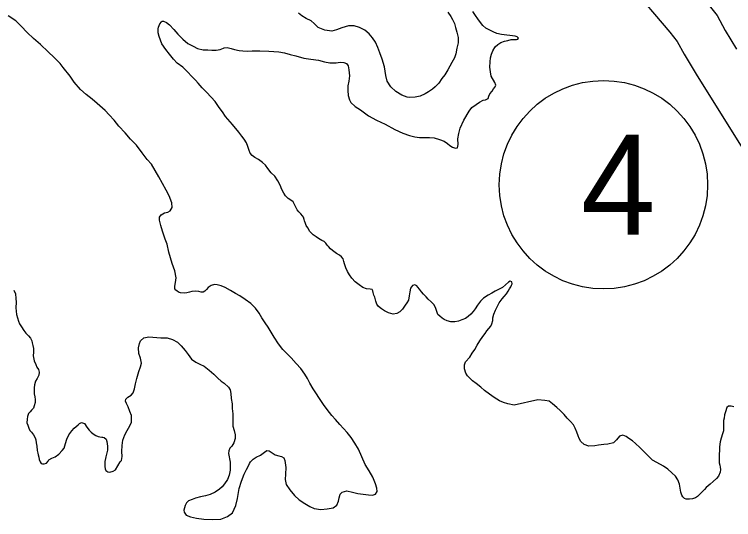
# Model space of a CAD drawing. Extents: x -939622 to -934222, y 1383701 to 1385301.
# Drawn here: x -936542.3 to -936528.63, y 1384693.51 to 1384703.11 of the extents above; entities that cross this region are included whole.
import ezdxf

# ---------------------------------------------------------------- set-up
doc = ezdxf.new("R2010")
doc.units = 0
for name, color, linetype in [('Level 10', 7, 'Continuous'), ('Level 27', 7, 'Continuous'), ('Level 9', 7, 'Continuous')]:
    doc.layers.add(name, color=color, linetype=linetype)

msp = doc.modelspace()

# ---------------------------------------------------------------- linework, layer by layer
at = {"layer": 'Level 10'}
for points in [[(-936536.76, 1384712.962), (-936536.702, 1384712.893), (-936536.583, 1384712.657), (-936535.368, 1384709.395), (-936535.28, 1384709.188), (-936535.201, 1384709.016), (-936535.137, 1384708.904), (-936535.063, 1384708.815), (-936534.921, 1384708.688), (-936534.751, 1384708.542), (-936534.439, 1384708.312), (-936532.62, 1384707.009), (-936532.005, 1384706.587), (-936531.874, 1384706.471), (-936531.756, 1384706.36), (-936531.629, 1384706.217), (-936529.925, 1384704.268), (-936529.143, 1384703.343), (-936528.945, 1384703.089), (-936528.792, 1384702.806), (-936528.575, 1384702.449)], [(-936537.253, 1384711.878), (-936536.204, 1384709.063), (-936536.103, 1384708.824), (-936536.002, 1384708.605), (-936535.881, 1384708.391), (-936535.712, 1384708.188), (-936535.514, 1384708.011), (-936535.313, 1384707.838), (-936534.968, 1384707.583), (-936533.137, 1384706.272), (-936532.56, 1384705.877), (-936532.481, 1384705.807), (-936532.402, 1384705.732), (-936532.304, 1384705.622), (-936530.607, 1384703.681), (-936529.842, 1384702.776), (-936529.701, 1384702.596), (-936529.573, 1384702.358), (-936529.341, 1384701.977), (-936527.773, 1384699.462)]]:
    msp.add_lwpolyline(points, dxfattribs=at)
at = {"layer": 'Level 27'}
msp.add_circle((-936531.104, 1384699.875), 1.98, dxfattribs=at)
at = {"layer": 'Level 9'}
for points in [[(-936539.361, 1384698.59), (-936539.396, 1384698.742), (-936539.429, 1384698.841), (-936539.485, 1384698.989), (-936539.512, 1384699.1), (-936539.537, 1384699.204), (-936539.538, 1384699.255), (-936539.507, 1384699.304), (-936539.442, 1384699.343), (-936539.382, 1384699.353), (-936539.335, 1384699.379), (-936539.298, 1384699.44), (-936539.304, 1384699.533), (-936539.356, 1384699.661), (-936539.41, 1384699.771), (-936539.55, 1384700.022), (-936539.69, 1384700.265), (-936539.771, 1384700.352), (-936539.871, 1384700.482), (-936539.975, 1384700.623), (-936540.09, 1384700.74), (-936540.195, 1384700.86), (-936540.311, 1384700.989), (-936540.404, 1384701.1), (-936540.497, 1384701.202), (-936540.575, 1384701.287), (-936540.721, 1384701.421), (-936540.822, 1384701.499), (-936540.933, 1384701.586), (-936541.038, 1384701.682), (-936541.163, 1384701.826), (-936541.238, 1384701.935), (-936541.373, 1384702.105), (-936541.429, 1384702.179), (-936541.544, 1384702.292), (-936541.655, 1384702.397), (-936541.801, 1384702.54), (-936541.934, 1384702.656), (-936542.057, 1384702.77), (-936542.169, 1384702.89), (-936542.268, 1384702.986), (-936542.413, 1384703.087)], [(-936534.06, 1384703.154), (-936534.006, 1384703.074), (-936533.971, 1384703.012), (-936533.933, 1384702.938), (-936533.913, 1384702.864), (-936533.892, 1384702.771), (-936533.862, 1384702.67), (-936533.867, 1384702.57), (-936533.888, 1384702.467), (-936533.909, 1384702.364), (-936533.937, 1384702.288), (-936533.982, 1384702.197), (-936534.059, 1384702.059), (-936534.119, 1384701.964), (-936534.173, 1384701.89), (-936534.234, 1384701.804), (-936534.304, 1384701.736), (-936534.35, 1384701.692), (-936534.427, 1384701.639), (-936534.489, 1384701.601), (-936534.586, 1384701.558), (-936534.679, 1384701.541), (-936534.781, 1384701.531), (-936534.835, 1384701.536), (-936534.938, 1384701.575), (-936535.046, 1384701.647), (-936535.147, 1384701.734), (-936535.211, 1384701.843), (-936535.241, 1384701.95), (-936535.265, 1384702.115), (-936535.311, 1384702.261), (-936535.351, 1384702.383), (-936535.39, 1384702.484), (-936535.438, 1384702.582), (-936535.492, 1384702.668), (-936535.555, 1384702.744), (-936535.641, 1384702.814), (-936535.739, 1384702.865), (-936535.839, 1384702.892), (-936535.95, 1384702.891), (-936536.075, 1384702.854), (-936536.179, 1384702.815), (-936536.262, 1384702.795), (-936536.398, 1384702.811), (-936536.526, 1384702.865), (-936536.603, 1384702.941), (-936536.656, 1384702.987), (-936536.753, 1384703.032), (-936536.833, 1384703.081), (-936536.9, 1384703.136)], [(-936532.758, 1384702.631), (-936532.731, 1384702.638), (-936532.72, 1384702.66), (-936532.745, 1384702.683), (-936532.784, 1384702.697), (-936533.044, 1384702.731), (-936533.131, 1384702.749), (-936533.198, 1384702.777), (-936533.265, 1384702.811), (-936533.336, 1384702.851), (-936533.397, 1384702.901), (-936533.441, 1384702.956), (-936533.491, 1384703.027), (-936533.535, 1384703.092), (-936533.586, 1384703.169)], [(-936535.187, 1384697.44), (-936535.266, 1384697.479), (-936535.321, 1384697.514), (-936535.377, 1384697.563), (-936535.411, 1384697.604), (-936535.431, 1384697.661), (-936535.451, 1384697.738), (-936535.464, 1384697.777), (-936535.478, 1384697.828), (-936535.488, 1384697.861), (-936535.501, 1384697.881), (-936535.534, 1384697.892), (-936535.606, 1384697.896), (-936535.679, 1384697.924), (-936535.747, 1384697.97), (-936535.821, 1384698.028), (-936535.883, 1384698.098), (-936535.927, 1384698.16), (-936535.965, 1384698.228), (-936535.997, 1384698.293), (-936536.024, 1384698.374), (-936536.034, 1384698.418), (-936536.048, 1384698.466), (-936536.079, 1384698.507), (-936536.119, 1384698.533), (-936536.177, 1384698.567), (-936536.254, 1384698.625), (-936536.288, 1384698.654), (-936536.328, 1384698.698), (-936536.353, 1384698.727), (-936536.381, 1384698.766), (-936536.409, 1384698.795), (-936536.452, 1384698.815), (-936536.519, 1384698.852), (-936536.565, 1384698.886), (-936536.621, 1384698.924), (-936536.683, 1384698.985), (-936536.724, 1384699.053), (-936536.752, 1384699.1), (-936536.766, 1384699.139), (-936536.785, 1384699.19), (-936536.789, 1384699.213), (-936536.802, 1384699.258), (-936536.821, 1384699.285), (-936536.855, 1384699.32), (-936536.893, 1384699.361), (-936536.921, 1384699.396), (-936536.952, 1384699.446), (-936536.979, 1384699.512), (-936536.998, 1384699.55), (-936537.041, 1384699.582), (-936537.096, 1384699.613), (-936537.143, 1384699.663), (-936537.177, 1384699.713), (-936537.212, 1384699.781), (-936537.245, 1384699.867), (-936537.29, 1384699.95), (-936537.346, 1384700.036), (-936537.415, 1384700.1), (-936537.48, 1384700.182), (-936537.527, 1384700.247), (-936537.58, 1384700.299), (-936537.657, 1384700.354), (-936537.73, 1384700.394), (-936537.782, 1384700.431), (-936537.814, 1384700.473), (-936537.839, 1384700.523), (-936537.863, 1384700.6), (-936537.889, 1384700.669), (-936537.933, 1384700.743), (-936537.977, 1384700.798), (-936538.033, 1384700.872), (-936538.155, 1384701.016), (-936538.286, 1384701.168), (-936538.343, 1384701.257), (-936538.403, 1384701.345), (-936538.484, 1384701.454), (-936538.559, 1384701.539), (-936538.646, 1384701.632), (-936538.727, 1384701.717), (-936538.802, 1384701.802), (-936538.858, 1384701.863), (-936538.926, 1384701.931), (-936539.01, 1384702.021), (-936539.099, 1384702.106), (-936539.204, 1384702.187), (-936539.276, 1384702.263), (-936539.35, 1384702.354), (-936539.422, 1384702.445), (-936539.495, 1384702.551), (-936539.547, 1384702.691), (-936539.565, 1384702.762), (-936539.564, 1384702.835), (-936539.559, 1384702.868), (-936539.534, 1384702.929), (-936539.502, 1384702.972), (-936539.487, 1384702.981), (-936539.463, 1384702.982), (-936539.409, 1384702.96), (-936539.347, 1384702.91), (-936539.266, 1384702.823)], [(-936539.266, 1384702.823), (-936539.191, 1384702.738), (-936539.095, 1384702.641), (-936539, 1384702.56), (-936538.902, 1384702.506), (-936538.819, 1384702.466), (-936538.713, 1384702.439), (-936538.623, 1384702.436), (-936538.545, 1384702.433), (-936538.461, 1384702.432), (-936538.386, 1384702.447), (-936538.324, 1384702.469), (-936538.312, 1384702.476), (-936538.252, 1384702.484), (-936538.177, 1384702.465), (-936538.113, 1384702.446), (-936538.025, 1384702.428), (-936537.956, 1384702.418), (-936537.86, 1384702.415), (-936537.779, 1384702.42), (-936537.704, 1384702.419), (-936537.635, 1384702.418), (-936537.46, 1384702.412), (-936537.364, 1384702.409), (-936537.271, 1384702.4), (-936537.165, 1384702.379), (-936537.059, 1384702.352), (-936536.947, 1384702.322), (-936536.795, 1384702.282), (-936536.666, 1384702.262), (-936536.518, 1384702.242), (-936536.406, 1384702.21), (-936536.303, 1384702.189), (-936536.237, 1384702.188), (-936536.18, 1384702.192), (-936536.108, 1384702.201), (-936536.036, 1384702.194), (-936535.987, 1384702.177), (-936535.956, 1384702.133), (-936535.944, 1384702.055), (-936535.932, 1384701.941), (-936535.944, 1384701.845), (-936535.959, 1384701.751), (-936535.959, 1384701.664), (-936535.953, 1384701.568), (-936535.93, 1384701.487), (-936535.901, 1384701.434), (-936535.821, 1384701.364), (-936535.719, 1384701.295), (-936535.566, 1384701.182), (-936535.419, 1384701.1), (-936535.254, 1384701.024), (-936535.071, 1384700.927), (-936534.913, 1384700.854), (-936534.788, 1384700.809), (-936534.691, 1384700.785), (-936534.598, 1384700.773), (-936534.504, 1384700.77), (-936534.408, 1384700.77), (-936534.318, 1384700.763), (-936534.218, 1384700.736), (-936534.133, 1384700.7), (-936534.068, 1384700.657), (-936534.025, 1384700.619), (-936533.97, 1384700.585), (-936533.916, 1384700.568), (-936533.877, 1384700.578), (-936533.864, 1384700.639), (-936533.873, 1384700.744), (-936533.855, 1384700.85), (-936533.828, 1384700.95), (-936533.758, 1384701.1), (-936533.658, 1384701.274), (-936533.604, 1384701.342), (-936533.521, 1384701.402), (-936533.457, 1384701.443), (-936533.389, 1384701.481), (-936533.344, 1384701.488), (-936533.296, 1384701.511), (-936533.283, 1384701.556), (-936533.263, 1384701.602), (-936533.22, 1384701.655), (-936533.191, 1384701.695), (-936533.159, 1384701.732), (-936533.151, 1384701.768), (-936533.165, 1384701.816), (-936533.235, 1384701.937), (-936533.249, 1384702.018), (-936533.261, 1384702.108), (-936533.258, 1384702.207), (-936533.249, 1384702.288), (-936533.23, 1384702.355), (-936533.208, 1384702.416), (-936533.159, 1384702.496), (-936533.113, 1384702.542), (-936533.054, 1384702.58), (-936532.982, 1384702.6), (-936532.923, 1384702.617), (-936532.857, 1384702.631), (-936532.806, 1384702.636), (-936532.758, 1384702.631)], [(-936537.501, 1384694.824), (-936537.453, 1384694.819), (-936537.397, 1384694.782), (-936537.339, 1384694.741), (-936537.275, 1384694.725), (-936537.224, 1384694.709), (-936537.178, 1384694.683), (-936537.155, 1384694.633), (-936537.136, 1384694.501), (-936537.144, 1384694.377), (-936537.153, 1384694.272), (-936537.132, 1384694.176), (-936537.063, 1384694.079), (-936536.972, 1384693.97), (-936536.883, 1384693.889), (-936536.775, 1384693.817), (-936536.68, 1384693.76), (-936536.598, 1384693.72), (-936536.474, 1384693.703), (-936536.352, 1384693.713), (-936536.28, 1384693.727), (-936536.238, 1384693.737), (-936536.171, 1384693.784), (-936536.137, 1384693.858), (-936536.127, 1384693.927), (-936536.108, 1384693.991), (-936536.067, 1384694.034), (-936535.978, 1384694.055), (-936535.872, 1384694.031), (-936535.772, 1384694.004), (-936535.67, 1384693.992), (-936535.57, 1384693.98), (-936535.492, 1384693.977), (-936535.435, 1384693.991), (-936535.401, 1384694.043), (-936535.412, 1384694.109), (-936535.436, 1384694.192), (-936535.485, 1384694.317), (-936535.557, 1384694.435), (-936535.633, 1384694.559), (-936535.695, 1384694.705), (-936535.76, 1384694.847), (-936535.829, 1384694.965), (-936535.899, 1384695.071), (-936535.974, 1384695.165), (-936536.045, 1384695.244), (-936536.111, 1384695.32), (-936536.198, 1384695.411), (-936536.263, 1384695.49), (-936536.354, 1384695.602), (-936536.423, 1384695.699), (-936536.499, 1384695.811), (-936536.568, 1384695.92), (-936536.622, 1384695.994), (-936536.682, 1384696.103), (-936536.727, 1384696.192), (-936536.775, 1384696.275), (-936536.853, 1384696.381), (-936536.94, 1384696.474), (-936537.04, 1384696.583), (-936537.12, 1384696.67), (-936537.195, 1384696.743), (-936537.276, 1384696.849), (-936537.358, 1384696.976), (-936537.475, 1384697.165), (-936537.532, 1384697.247), (-936537.598, 1384697.348), (-936537.649, 1384697.436), (-936537.715, 1384697.527), (-936537.805, 1384697.618), (-936537.909, 1384697.693), (-936538.014, 1384697.762), (-936538.093, 1384697.808), (-936538.188, 1384697.862), (-936538.295, 1384697.922), (-936538.365, 1384697.953), (-936538.441, 1384697.974), (-936538.492, 1384697.979), (-936538.557, 1384697.959), (-936538.613, 1384697.921), (-936538.645, 1384697.884), (-936538.68, 1384697.85), (-936538.71, 1384697.834), (-936538.746, 1384697.833), (-936538.794, 1384697.843), (-936538.851, 1384697.851), (-936538.923, 1384697.845), (-936538.968, 1384697.835), (-936539.019, 1384697.818), (-936539.069, 1384697.811), (-936539.142, 1384697.821), (-936539.178, 1384697.831), (-936539.209, 1384697.855), (-936539.227, 1384697.872), (-936539.246, 1384697.899), (-936539.248, 1384697.947), (-936539.238, 1384698.016), (-936539.223, 1384698.107), (-936539.251, 1384698.238), (-936539.297, 1384698.375), (-936539.361, 1384698.59)], [(-936531.675, 1384695.309), (-936531.731, 1384695.377), (-936531.793, 1384695.441), (-936531.852, 1384695.505), (-936531.927, 1384695.581), (-936531.992, 1384695.64), (-936532.075, 1384695.709), (-936532.133, 1384695.759), (-936532.221, 1384695.777), (-936532.35, 1384695.785), (-936532.801, 1384695.687), (-936532.922, 1384695.713), (-936533.001, 1384695.735), (-936533.077, 1384695.766), (-936533.181, 1384695.829), (-936533.267, 1384695.895), (-936533.362, 1384695.964), (-936533.436, 1384696.025), (-936533.522, 1384696.095), (-936533.59, 1384696.15), (-936533.646, 1384696.196), (-936533.689, 1384696.24), (-936533.718, 1384696.293), (-936533.742, 1384696.377), (-936533.747, 1384696.449), (-936533.725, 1384696.507), (-936533.646, 1384696.597), (-936533.601, 1384696.673), (-936533.546, 1384696.744), (-936533.506, 1384696.826), (-936533.455, 1384696.909), (-936533.397, 1384696.989), (-936533.354, 1384697.048), (-936533.317, 1384697.097), (-936533.241, 1384697.184), (-936533.222, 1384697.229), (-936533.209, 1384697.293), (-936533.204, 1384697.347), (-936533.189, 1384697.417), (-936533.158, 1384697.493), (-936533.118, 1384697.566), (-936533.087, 1384697.627), (-936533.027, 1384697.705), (-936532.989, 1384697.748), (-936532.946, 1384697.803), (-936532.914, 1384697.852), (-936532.888, 1384697.898), (-936532.863, 1384697.935), (-936532.851, 1384697.963), (-936532.84, 1384697.993), (-936532.845, 1384698.029), (-936532.878, 1384698.043), (-936532.91, 1384698.021), (-936532.966, 1384697.971), (-936533.024, 1384697.924), (-936533.083, 1384697.889), (-936533.163, 1384697.851), (-936533.225, 1384697.816), (-936533.296, 1384697.775), (-936533.384, 1384697.718), (-936533.44, 1384697.659), (-936533.497, 1384697.585), (-936533.543, 1384697.514), (-936533.581, 1384697.465), (-936533.621, 1384697.416), (-936533.677, 1384697.369), (-936533.727, 1384697.334), (-936533.795, 1384697.305), (-936533.857, 1384697.282), (-936533.929, 1384697.271), (-936534.001, 1384697.272), (-936534.074, 1384697.287), (-936534.131, 1384697.313), (-936534.168, 1384697.336), (-936534.214, 1384697.376), (-936534.249, 1384697.411), (-936534.265, 1384697.447), (-936534.281, 1384697.501), (-936534.298, 1384697.542), (-936534.33, 1384697.598), (-936534.379, 1384697.648), (-936534.432, 1384697.697), (-936534.472, 1384697.744), (-936534.525, 1384697.794), (-936534.562, 1384697.841), (-936534.6, 1384697.888), (-936534.628, 1384697.926), (-936534.653, 1384697.952), (-936534.687, 1384697.975), (-936534.734, 1384697.959), (-936534.769, 1384697.907), (-936534.785, 1384697.84), (-936534.797, 1384697.761), (-936534.81, 1384697.683), (-936534.841, 1384697.631), (-936534.87, 1384697.585), (-936534.921, 1384697.511), (-936534.974, 1384697.458), (-936535.027, 1384697.427), (-936535.099, 1384697.415), (-936535.187, 1384697.44)], [(-936542.309, 1384697.871), (-936542.276, 1384697.799), (-936542.271, 1384697.712), (-936542.265, 1384697.64), (-936542.268, 1384697.538), (-936542.263, 1384697.469), (-936542.255, 1384697.409), (-936542.238, 1384697.346), (-936542.221, 1384697.284), (-936542.198, 1384697.23), (-936542.161, 1384697.171), (-936542.116, 1384697.106), (-936542.079, 1384697.056), (-936542.026, 1384697.004), (-936541.989, 1384696.96), (-936541.966, 1384696.91), (-936541.956, 1384696.868)], [(-936540.153, 1384695.205), (-936540.101, 1384695.291), (-936540.073, 1384695.361), (-936540.07, 1384695.434), (-936540.074, 1384695.488), (-936540.104, 1384695.568), (-936540.137, 1384695.651), (-936540.169, 1384695.716), (-936540.185, 1384695.761), (-936540.177, 1384695.8), (-936540.143, 1384695.84), (-936540.081, 1384695.878), (-936540.04, 1384695.919), (-936540.015, 1384695.998), (-936539.994, 1384696.089), (-936539.973, 1384696.192), (-936539.93, 1384696.325), (-936539.899, 1384696.413), (-936539.883, 1384696.483), (-936539.901, 1384696.576), (-936539.931, 1384696.665), (-936539.938, 1384696.773), (-936539.922, 1384696.858), (-936539.9, 1384696.907), (-936539.836, 1384696.966), (-936539.74, 1384696.981), (-936539.514, 1384696.967), (-936539.391, 1384696.962), (-936539.294, 1384696.931), (-936539.196, 1384696.883), (-936539.125, 1384696.81), (-936539.053, 1384696.725), (-936538.997, 1384696.649), (-936538.931, 1384696.558), (-936538.848, 1384696.5), (-936538.772, 1384696.466), (-936538.689, 1384696.427), (-936538.594, 1384696.351), (-936538.507, 1384696.273), (-936538.43, 1384696.2), (-936538.365, 1384696.142), (-936538.313, 1384696.101), (-936538.226, 1384696.026), (-936538.195, 1384695.978), (-936538.184, 1384695.907), (-936538.18, 1384695.81), (-936538.162, 1384695.712), (-936538.156, 1384695.619), (-936538.147, 1384695.52), (-936538.147, 1384695.405), (-936538.149, 1384695.285), (-936538.122, 1384695.205), (-936538.102, 1384695.124), (-936538.102, 1384695.049), (-936538.127, 1384694.97), (-936538.167, 1384694.908), (-936538.202, 1384694.871), (-936538.224, 1384694.819), (-936538.226, 1384694.768), (-936538.199, 1384694.601), (-936538.197, 1384694.528), (-936538.198, 1384694.453), (-936538.219, 1384694.356), (-936538.246, 1384694.271), (-936538.307, 1384694.191), (-936538.35, 1384694.133), (-936538.397, 1384694.086), (-936538.485, 1384694.029), (-936538.574, 1384693.99), (-936538.666, 1384693.963), (-936538.758, 1384693.946), (-936538.857, 1384693.916), (-936538.922, 1384693.895), (-936538.987, 1384693.866), (-936539.025, 1384693.829), (-936539.051, 1384693.78), (-936539.064, 1384693.735), (-936539.075, 1384693.689), (-936539.068, 1384693.65), (-936539.036, 1384693.594), (-936538.948, 1384693.561), (-936538.836, 1384693.537), (-936538.7, 1384693.52), (-936538.532, 1384693.51), (-936538.376, 1384693.521), (-936538.248, 1384693.567), (-936538.151, 1384693.642), (-936538.087, 1384693.78), (-936538.058, 1384693.91), (-936538.028, 1384694.1), (-936537.984, 1384694.24), (-936537.931, 1384694.374), (-936537.889, 1384694.463), (-936537.863, 1384694.506), (-936537.829, 1384694.579), (-936537.809, 1384694.606), (-936537.757, 1384694.659), (-936537.701, 1384694.694), (-936537.618, 1384694.733), (-936537.545, 1384694.792), (-936537.501, 1384694.824)], [(-936541.956, 1384696.868), (-936541.948, 1384696.817), (-936541.934, 1384696.76), (-936541.935, 1384696.694), (-936541.939, 1384696.622), (-936541.932, 1384696.589), (-936541.918, 1384696.529), (-936541.892, 1384696.458), (-936541.869, 1384696.407), (-936541.841, 1384696.36), (-936541.824, 1384696.315), (-936541.831, 1384696.258), (-936541.865, 1384696.194), (-936541.894, 1384696.139), (-936541.913, 1384696.072), (-936541.923, 1384696.014), (-936541.918, 1384695.957), (-936541.919, 1384695.9), (-936541.909, 1384695.843), (-936541.904, 1384695.795), (-936541.9, 1384695.768), (-936541.899, 1384695.738), (-936541.918, 1384695.675), (-936541.935, 1384695.626), (-936541.97, 1384695.592), (-936541.999, 1384695.561), (-936542.028, 1384695.524), (-936542.05, 1384695.469), (-936542.057, 1384695.418), (-936542.058, 1384695.351), (-936542.042, 1384695.307), (-936542.022, 1384695.247), (-936542.003, 1384695.206), (-936541.971, 1384695.171), (-936541.931, 1384695.124), (-936541.902, 1384695.067), (-936541.892, 1384695.026), (-936541.881, 1384694.969), (-936541.87, 1384694.903), (-936541.861, 1384694.825), (-936541.851, 1384694.771), (-936541.847, 1384694.741), (-936541.833, 1384694.696), (-936541.826, 1384694.655), (-936541.81, 1384694.61), (-936541.788, 1384694.578), (-936541.763, 1384694.569), (-936541.73, 1384694.57), (-936541.689, 1384694.584), (-936541.657, 1384694.618), (-936541.64, 1384694.645), (-936541.584, 1384694.68), (-936541.521, 1384694.703), (-936541.451, 1384694.753), (-936541.387, 1384694.822), (-936541.349, 1384694.868), (-936541.325, 1384694.959), (-936541.301, 1384695.041), (-936541.261, 1384695.12), (-936541.207, 1384695.2), (-936541.163, 1384695.25), (-936541.122, 1384695.281), (-936541.087, 1384695.312), (-936541.058, 1384695.334), (-936541.022, 1384695.353), (-936540.965, 1384695.34), (-936540.92, 1384695.269), (-936540.877, 1384695.213), (-936540.839, 1384695.172), (-936540.802, 1384695.14), (-936540.75, 1384695.109), (-936540.708, 1384695.089), (-936540.671, 1384695.084), (-936540.638, 1384695.079), (-936540.617, 1384695.077), (-936540.59, 1384695.069), (-936540.556, 1384695.04), (-936540.539, 1384694.992), (-936540.525, 1384694.905), (-936540.528, 1384694.827), (-936540.544, 1384694.754), (-936540.557, 1384694.703), (-936540.568, 1384694.669), (-936540.578, 1384694.612), (-936540.58, 1384694.557), (-936540.578, 1384694.518), (-936540.574, 1384694.476), (-936540.561, 1384694.444), (-936540.521, 1384694.421), (-936540.482, 1384694.413), (-936540.419, 1384694.43), (-936540.378, 1384694.458), (-936540.333, 1384694.532), (-936540.29, 1384694.606), (-936540.264, 1384694.633), (-936540.251, 1384694.712), (-936540.257, 1384694.802), (-936540.252, 1384694.92), (-936540.234, 1384695.022), (-936540.201, 1384695.12), (-936540.153, 1384695.205)], [(-936528.628, 1384695.656), (-936528.677, 1384695.669), (-936528.725, 1384695.665), (-936528.76, 1384695.64), (-936528.788, 1384695.56), (-936528.801, 1384695.503), (-936528.811, 1384695.436), (-936528.821, 1384695.394), (-936528.82, 1384695.259), (-936528.824, 1384695.198), (-936528.843, 1384695.138), (-936528.868, 1384695.059), (-936528.887, 1384694.986), (-936528.899, 1384694.895), (-936528.9, 1384694.826), (-936528.903, 1384694.754), (-936528.907, 1384694.693), (-936528.908, 1384694.624), (-936528.904, 1384694.591), (-936528.894, 1384694.543), (-936528.884, 1384694.505), (-936528.882, 1384694.463), (-936528.887, 1384694.411), (-936528.917, 1384694.335), (-936528.958, 1384694.289), (-936529.019, 1384694.233), (-936529.078, 1384694.183), (-936529.151, 1384694.12), (-936529.186, 1384694.083), (-936529.229, 1384694.037), (-936529.27, 1384693.996), (-936529.32, 1384693.95), (-936529.358, 1384693.924), (-936529.414, 1384693.908), (-936529.471, 1384693.897), (-936529.531, 1384693.898), (-936529.565, 1384693.912), (-936529.596, 1384693.941), (-936529.618, 1384693.974), (-936529.637, 1384694.033), (-936529.649, 1384694.111), (-936529.657, 1384694.186), (-936529.69, 1384694.269), (-936529.737, 1384694.337), (-936529.802, 1384694.401), (-936529.882, 1384694.468), (-936529.962, 1384694.529), (-936530.088, 1384694.597), (-936530.173, 1384694.642), (-936530.244, 1384694.712), (-936530.341, 1384694.809), (-936530.415, 1384694.882), (-936530.495, 1384694.957), (-936530.554, 1384695.007), (-936530.619, 1384695.053), (-936530.674, 1384695.093), (-936530.738, 1384695.113), (-936530.8, 1384695.096), (-936530.858, 1384695.028), (-936530.916, 1384694.972), (-936531.018, 1384694.947), (-936531.096, 1384694.939), (-936531.197, 1384694.927), (-936531.269, 1384694.913), (-936531.38, 1384694.906), (-936531.471, 1384694.94), (-936531.533, 1384694.992), (-936531.568, 1384695.051), (-936531.584, 1384695.105), (-936531.607, 1384695.173), (-936531.64, 1384695.25), (-936531.675, 1384695.309)]]:
    msp.add_lwpolyline(points, dxfattribs=at)

# ---------------------------------------------------------------- texts
at = {"layer": 'Level 27'}
msp.add_text('4', height=1.901, dxfattribs=at).set_placement((-936531.529, 1384698.924))

doc.saveas('drawing.dxf')
